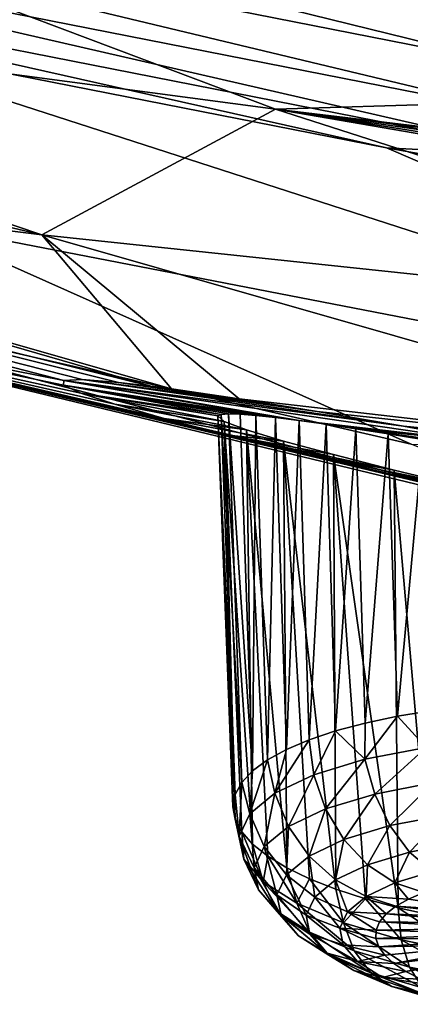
# Model space of a CAD drawing. Header units: metres. Extents: x -92 to 264, y -100 to 50.
# Tile 355 of 656: x 168.13 to 169.53, y -26.4 to -22.87. Entities that reach past the tile are written whole.
import ezdxf

# ---------------------------------------------------------------- set-up
doc = ezdxf.new("R2010")
doc.units = ezdxf.units.M
doc.layers.add('solid_21062050_01', color=7, linetype='CONTINUOUS')

msp = doc.modelspace()

# ---------------------------------------------------------------- linework, layer by layer
at = {"layer": 'solid_21062050_01'}
for points in [[(166.041779, -22.077833, 224.130585), (166.074936, -22.275545, 224.002792), (169.942688, -23.036911, 226.107513)], [(169.913177, -22.838943, 226.237991), (166.041779, -22.077833, 224.130585), (169.942688, -23.036911, 226.107513)], [(166.074936, -22.275545, 224.002792), (166.132858, -22.454803, 223.839523), (169.994247, -23.215782, 225.939835)], [(169.942688, -23.036911, 226.107513), (166.074936, -22.275545, 224.002792), (169.994247, -23.215782, 225.939835)], [(165.466385, -22.710501, 200.341171), (166.743866, -22.318567, 195.887589), (169.048645, -23.188213, 198.303116)], [(166.743866, -22.318567, 195.887589), (169.907272, -22.485882, 193.397217), (171.558624, -23.111361, 195.134552)], [(169.048645, -23.188213, 198.303116), (166.743866, -22.318567, 195.887589), (171.558624, -23.111361, 195.134552)], [(162.792221, -22.361565, 203.171204), (165.466385, -22.710501, 200.341171), (168.211563, -23.638462, 202.918686)], [(165.595169, -23.311028, 205.808441), (162.792221, -22.361565, 203.171204), (168.211563, -23.638462, 202.918686)], [(166.132858, -22.454803, 223.839523), (166.213501, -22.599325, 223.650101), (170.066025, -23.359234, 225.744461)], [(169.994247, -23.215782, 225.939835), (166.132858, -22.454803, 223.839523), (170.066025, -23.359234, 225.744461)], [(166.213501, -22.599325, 223.650101), (167.315842, -22.908377, 224.033524), (169.447327, -23.326159, 225.183472)], [(170.066025, -23.359234, 225.744461), (166.213501, -22.599325, 223.650101), (169.447327, -23.326159, 225.183472)], [(168.211563, -23.638462, 202.918686), (165.466385, -22.710501, 200.341171), (169.048645, -23.188213, 198.303116)], [(163.346344, -22.88324, 208.878189), (165.595169, -23.311028, 205.808441), (168.602203, -24.181715, 208.227615)], [(168.486145, -24.168142, 208.447906), (163.346344, -22.88324, 208.878189), (168.602203, -24.181715, 208.227615)], [(168.290009, -24.161015, 209.186752), (166.762665, -23.860218, 211.591858), (163.346344, -22.88324, 208.878189)], [(168.355972, -24.157885, 208.810913), (168.290009, -24.161015, 209.186752), (163.346344, -22.88324, 208.878189)], [(168.486145, -24.168142, 208.447906), (168.355972, -24.157885, 208.810913), (163.346344, -22.88324, 208.878189)], [(171.97171, -24.413742, 223.119308), (169.447327, -23.326159, 225.183472), (167.315842, -22.908377, 224.033524)], [(171.97171, -24.413742, 223.119308), (167.315842, -22.908377, 224.033524), (167.758499, -23.597088, 220.850967)], [(169.048645, -23.188213, 198.303116), (171.558624, -23.111361, 195.134552), (173.314697, -23.698584, 196.768219)], [(168.211563, -23.638462, 202.918686), (169.048645, -23.188213, 198.303116), (171.551056, -23.992748, 200.537796)], [(169.048645, -23.188213, 198.303116), (173.21875, -23.844721, 197.716354), (173.304947, -23.919481, 198.083252)], [(171.551056, -23.992748, 200.537796), (169.048645, -23.188213, 198.303116), (173.304947, -23.919481, 198.083252)], [(169.048645, -23.188213, 198.303116), (173.203522, -23.778023, 197.334793), (173.21875, -23.844721, 197.716354)], [(169.048645, -23.188213, 198.303116), (173.260529, -23.721725, 196.952042), (173.203522, -23.778023, 197.334793)], [(169.048645, -23.188213, 198.303116), (173.314697, -23.698584, 196.768219), (173.260529, -23.721725, 196.952042)], [(168.676788, -24.191519, 208.111389), (165.595169, -23.311028, 205.808441), (168.211563, -23.638462, 202.918686)], [(168.676788, -24.191519, 208.111389), (168.602203, -24.181715, 208.227615), (165.595169, -23.311028, 205.808441)], [(170.066025, -23.359234, 225.744461), (169.447327, -23.326159, 225.183472), (171.624512, -23.715481, 226.254974)], [(171.97171, -24.413742, 223.119308), (171.624512, -23.715481, 226.254974), (169.447327, -23.326159, 225.183472)], [(165.744171, -23.515648, 215.375946), (166.762665, -23.860218, 211.591858), (170.405014, -24.738525, 214.031448)], [(169.535004, -24.389212, 217.802368), (165.744171, -23.515648, 215.375946), (170.405014, -24.738525, 214.031448)], [(167.758499, -23.597088, 220.850967), (165.744171, -23.515648, 215.375946), (169.535004, -24.389212, 217.802368)], [(171.97171, -24.413742, 223.119308), (167.758499, -23.597088, 220.850967), (169.535004, -24.389212, 217.802368)], [(171.173294, -24.486574, 205.274399), (168.211563, -23.638462, 202.918686), (171.551056, -23.992748, 200.537796)], [(168.91835, -24.226725, 207.816177), (168.211563, -23.638462, 202.918686), (171.173294, -24.486574, 205.274399)], [(168.91835, -24.226725, 207.816177), (168.676788, -24.191519, 208.111389), (168.211563, -23.638462, 202.918686)], [(170.424438, -24.716232, 211.338531), (170.405014, -24.738525, 214.031448), (166.762665, -23.860218, 211.591858)], [(170.072067, -24.639862, 211.351456), (170.424438, -24.716232, 211.338531), (166.762665, -23.860218, 211.591858)], [(169.726639, -24.562191, 211.300827), (170.072067, -24.639862, 211.351456), (166.762665, -23.860218, 211.591858)], [(169.406158, -24.487568, 211.191437), (169.726639, -24.562191, 211.300827), (166.762665, -23.860218, 211.591858)], [(169.12355, -24.419317, 211.031845), (169.406158, -24.487568, 211.191437), (166.762665, -23.860218, 211.591858)], [(168.871353, -24.355946, 210.82579), (169.12355, -24.419317, 211.031845), (166.762665, -23.860218, 211.591858)], [(168.65036, -24.29731, 210.565002), (168.871353, -24.355946, 210.82579), (166.762665, -23.860218, 211.591858)], [(168.473328, -24.246395, 210.258469), (168.65036, -24.29731, 210.565002), (166.762665, -23.860218, 211.591858)], [(168.351456, -24.206057, 209.921448), (168.473328, -24.246395, 210.258469), (166.762665, -23.860218, 211.591858)], [(168.289307, -24.177366, 209.561798), (168.351456, -24.206057, 209.921448), (166.762665, -23.860218, 211.591858)], [(168.290009, -24.161015, 209.186752), (168.289307, -24.177366, 209.561798), (166.762665, -23.860218, 211.591858)], [(169.04953, -24.294104, 208.452499), (168.289307, -24.177366, 209.561798), (168.290009, -24.161015, 209.186752)], [(168.854126, -24.283092, 209.060608), (168.351456, -24.206057, 209.921448), (168.289307, -24.177366, 209.561798)], [(168.978729, -24.286627, 208.597748), (168.289307, -24.177366, 209.561798), (169.04953, -24.294104, 208.452499)], [(168.922256, -24.282274, 208.748657), (168.289307, -24.177366, 209.561798), (168.978729, -24.286627, 208.597748)], [(168.880615, -24.28109, 208.903549), (168.289307, -24.177366, 209.561798), (168.922256, -24.282274, 208.748657)], [(168.854126, -24.283092, 209.060608), (168.289307, -24.177366, 209.561798), (168.880615, -24.28109, 208.903549)], [(168.355972, -24.157885, 208.810913), (169.507736, -24.325314, 207.385162), (168.290009, -24.161015, 209.186752)], [(168.290009, -24.161015, 209.186752), (169.507736, -24.325314, 207.385162), (169.835938, -24.385408, 207.255844)], [(169.133804, -24.304621, 208.314758), (168.290009, -24.161015, 209.186752), (169.835938, -24.385408, 207.255844)], [(169.04953, -24.294104, 208.452499), (168.290009, -24.161015, 209.186752), (169.133804, -24.304621, 208.314758)], [(168.355972, -24.157885, 208.810913), (169.199051, -24.271954, 207.572632), (169.507736, -24.325314, 207.385162)], [(168.486145, -24.168142, 208.447906), (169.199051, -24.271954, 207.572632), (168.355972, -24.157885, 208.810913)], [(168.486145, -24.168142, 208.447906), (168.602203, -24.181715, 208.227615), (168.91835, -24.226725, 207.816177)], [(168.486145, -24.168142, 208.447906), (168.91835, -24.226725, 207.816177), (169.199051, -24.271954, 207.572632)], [(168.91835, -24.226725, 207.816177), (168.602203, -24.181715, 208.227615), (168.676788, -24.191519, 208.111389)], [(168.86554, -24.307535, 209.527527), (168.473328, -24.246395, 210.258469), (168.351456, -24.206057, 209.921448)], [(168.84288, -24.288229, 209.218079), (168.351456, -24.206057, 209.921448), (168.854126, -24.283092, 209.060608)], [(168.86554, -24.307535, 209.527527), (168.351456, -24.206057, 209.921448), (168.84288, -24.288229, 209.218079)], [(168.945648, -24.337992, 209.819473), (168.65036, -24.29731, 210.565002), (168.473328, -24.246395, 210.258469)], [(168.945648, -24.337992, 209.819473), (168.473328, -24.246395, 210.258469), (168.86554, -24.307535, 209.527527)], [(169.199051, -24.271954, 207.572632), (168.91835, -24.226725, 207.816177), (171.173294, -24.486574, 205.274399)], [(168.84288, -24.288229, 209.218079), (168.854126, -24.283092, 209.060608), (168.904541, -25.646114, 208.664368)], [(168.84288, -24.288229, 209.218079), (168.89679, -25.690235, 208.807663), (168.904755, -25.734846, 208.950806)], [(168.86554, -24.307535, 209.527527), (168.84288, -24.288229, 209.218079), (168.904755, -25.734846, 208.950806)], [(168.84288, -24.288229, 209.218079), (168.904541, -25.646114, 208.664368), (168.89679, -25.690235, 208.807663)], [(168.854126, -24.283092, 209.060608), (168.880615, -24.28109, 208.903549), (168.927902, -25.602964, 208.522461)], [(168.854126, -24.283092, 209.060608), (168.927902, -25.602964, 208.522461), (168.904541, -25.646114, 208.664368)], [(168.880615, -24.28109, 208.903549), (168.966629, -25.56126, 208.38353), (168.927902, -25.602964, 208.522461)], [(168.880615, -24.28109, 208.903549), (168.922256, -24.282274, 208.748657), (168.966629, -25.56126, 208.38353)], [(168.922256, -24.282274, 208.748657), (168.978729, -24.286627, 208.597748), (168.966629, -25.56126, 208.38353)], [(168.978729, -24.286627, 208.597748), (169.020309, -25.52146, 208.249084), (168.966629, -25.56126, 208.38353)], [(168.978729, -24.286627, 208.597748), (169.04953, -24.294104, 208.452499), (169.020309, -25.52146, 208.249084)], [(169.04953, -24.294104, 208.452499), (169.088333, -25.483995, 208.120575), (169.020309, -25.52146, 208.249084)], [(169.04953, -24.294104, 208.452499), (169.133804, -24.304621, 208.314758), (169.088333, -25.483995, 208.120575)], [(169.507736, -24.325314, 207.385162), (169.199051, -24.271954, 207.572632), (171.173294, -24.486574, 205.274399)], [(169.078186, -24.378294, 210.083466), (168.871353, -24.355946, 210.82579), (168.65036, -24.29731, 210.565002)], [(169.078186, -24.378294, 210.083466), (168.65036, -24.29731, 210.565002), (168.945648, -24.337992, 209.819473)], [(168.86554, -24.307535, 209.527527), (168.928345, -25.779457, 209.092209), (168.967285, -25.82358, 209.230331)], [(168.945648, -24.337992, 209.819473), (168.86554, -24.307535, 209.527527), (168.967285, -25.82358, 209.230331)], [(168.86554, -24.307535, 209.527527), (168.904755, -25.734846, 208.950806), (168.928345, -25.779457, 209.092209)], [(169.133804, -24.304621, 208.314758), (169.169968, -25.449282, 207.999451), (169.088333, -25.483995, 208.120575)], [(169.133804, -24.304621, 208.314758), (169.835938, -24.385408, 207.255844), (169.23027, -24.318016, 208.186417)], [(169.133804, -24.304621, 208.314758), (169.23027, -24.318016, 208.186417), (169.169968, -25.449282, 207.999451)], [(169.23027, -24.318016, 208.186417), (169.264313, -25.417696, 207.887009), (169.169968, -25.449282, 207.999451)], [(169.23027, -24.318016, 208.186417), (169.835938, -24.385408, 207.255844), (169.337372, -24.334064, 208.069138)], [(169.23027, -24.318016, 208.186417), (169.337372, -24.334064, 208.069138), (169.264313, -25.417696, 207.887009)], [(169.835938, -24.385408, 207.255844), (169.507736, -24.325314, 207.385162), (171.173294, -24.486574, 205.274399)], [(169.474869, -24.482042, 210.495331), (169.12355, -24.419317, 211.031845), (168.871353, -24.355946, 210.82579)], [(169.256943, -24.426886, 210.311066), (169.474869, -24.482042, 210.495331), (168.871353, -24.355946, 210.82579)], [(169.256943, -24.426886, 210.311066), (168.871353, -24.355946, 210.82579), (169.078186, -24.378294, 210.083466)], [(168.945648, -24.337992, 209.819473), (169.021164, -25.86673, 209.363663), (169.089401, -25.908436, 209.490738)], [(169.078186, -24.378294, 210.083466), (168.945648, -24.337992, 209.819473), (169.089401, -25.908436, 209.490738)], [(168.945648, -24.337992, 209.819473), (168.967285, -25.82358, 209.230331), (169.021164, -25.86673, 209.363663)], [(169.337372, -24.334064, 208.069138), (169.370346, -25.389585, 207.7845), (169.264313, -25.417696, 207.887009)], [(169.337372, -24.334064, 208.069138), (169.835938, -24.385408, 207.255844), (170.17334, -24.450438, 207.186142)], [(169.337372, -24.334064, 208.069138), (170.17334, -24.450438, 207.186142), (169.453537, -24.352514, 207.964005)], [(169.337372, -24.334064, 208.069138), (169.453537, -24.352514, 207.964005), (169.370346, -25.389585, 207.7845)], [(169.453537, -24.352514, 207.964005), (169.486893, -25.365259, 207.693024), (169.370346, -25.389585, 207.7845)], [(169.453537, -24.352514, 207.964005), (170.17334, -24.450438, 207.186142), (169.577469, -24.373138, 207.871674)], [(169.453537, -24.352514, 207.964005), (169.577469, -24.373138, 207.871674), (169.486893, -25.365259, 207.693024)], [(169.078186, -24.378294, 210.083466), (169.171219, -25.94824, 209.610168), (169.265732, -25.985706, 209.720642)], [(169.256943, -24.426886, 210.311066), (169.078186, -24.378294, 210.083466), (169.265732, -25.985706, 209.720642)], [(169.078186, -24.378294, 210.083466), (169.089401, -25.908436, 209.490738), (169.171219, -25.94824, 209.610168)], [(169.577469, -24.373138, 207.871674), (169.612686, -25.34498, 207.613602), (169.486893, -25.365259, 207.693024)], [(169.724854, -24.542042, 210.63092), (169.406158, -24.487568, 211.191437), (169.12355, -24.419317, 211.031845)], [(169.724854, -24.542042, 210.63092), (169.12355, -24.419317, 211.031845), (169.474869, -24.482042, 210.495331)], [(169.256943, -24.426886, 210.311066), (169.488617, -26.052015, 209.909988), (169.474869, -24.482042, 210.495331)], [(169.256943, -24.426886, 210.311066), (169.371918, -26.020426, 209.820953), (169.488617, -26.052015, 209.909988)], [(169.256943, -24.426886, 210.311066), (169.265732, -25.985706, 209.720642), (169.371918, -26.020426, 209.820953)], [(169.999405, -24.605013, 210.713196), (169.726639, -24.562191, 211.300827), (169.406158, -24.487568, 211.191437)], [(169.999405, -24.605013, 210.713196), (169.406158, -24.487568, 211.191437), (169.724854, -24.542042, 210.63092)], [(169.474869, -24.482042, 210.495331), (169.488617, -26.052015, 209.909988), (169.614532, -26.080132, 209.986786)], [(169.724854, -24.542042, 210.63092), (169.474869, -24.482042, 210.495331), (169.614532, -26.080132, 209.986786)], [(169.589615, -25.477093, 207.61554), (169.486893, -25.365259, 207.693024), (169.612686, -25.34498, 207.613602)], [(169.369644, -25.519566, 207.777069), (169.264313, -25.417696, 207.887009), (169.370346, -25.389585, 207.7845)], [(169.369644, -25.519566, 207.777069), (169.370346, -25.389585, 207.7845), (169.486893, -25.365259, 207.693024)], [(169.589615, -25.477093, 207.61554), (169.369644, -25.519566, 207.777069), (169.486893, -25.365259, 207.693024)], [(169.186432, -25.574947, 207.976181), (169.169968, -25.449282, 207.999451), (169.264313, -25.417696, 207.887009)], [(169.369644, -25.519566, 207.777069), (169.186432, -25.574947, 207.976181), (169.264313, -25.417696, 207.887009)], [(169.047028, -25.641109, 208.205261), (169.088333, -25.483995, 208.120575), (169.169968, -25.449282, 207.999451)], [(169.186432, -25.574947, 207.976181), (169.047028, -25.641109, 208.205261), (169.169968, -25.449282, 207.999451)], [(169.047028, -25.641109, 208.205261), (169.020309, -25.52146, 208.249084), (169.088333, -25.483995, 208.120575)], [(169.404724, -25.64411, 207.782486), (169.369644, -25.519566, 207.777069), (169.589615, -25.477093, 207.61554)], [(169.404724, -25.64411, 207.782486), (169.589615, -25.477093, 207.61554), (169.615753, -25.603363, 207.627518)], [(168.956772, -25.715509, 208.45546), (168.966629, -25.56126, 208.38353), (169.020309, -25.52146, 208.249084)], [(169.047028, -25.641109, 208.205261), (168.956772, -25.715509, 208.45546), (169.020309, -25.52146, 208.249084)], [(169.228958, -25.697239, 207.973511), (169.186432, -25.574947, 207.976181), (169.369644, -25.519566, 207.777069)], [(169.228958, -25.697239, 207.973511), (169.369644, -25.519566, 207.777069), (169.404724, -25.64411, 207.782486)], [(168.956772, -25.715509, 208.45546), (168.927902, -25.602964, 208.522461), (168.966629, -25.56126, 208.38353)], [(169.095215, -25.760712, 208.193268), (169.047028, -25.641109, 208.205261), (169.186432, -25.574947, 207.976181)], [(169.095215, -25.760712, 208.193268), (169.186432, -25.574947, 207.976181), (169.228958, -25.697239, 207.973511)], [(168.919159, -25.795288, 208.717194), (168.904541, -25.646114, 208.664368), (168.927902, -25.602964, 208.522461)], [(168.956772, -25.715509, 208.45546), (168.919159, -25.795288, 208.717194), (168.927902, -25.602964, 208.522461)], [(169.404724, -25.64411, 207.782486), (169.615753, -25.603363, 207.627518), (169.459351, -25.757544, 207.81279)], [(169.615753, -25.603363, 207.627518), (169.657089, -25.719364, 207.667587), (169.459351, -25.757544, 207.81279)], [(168.919159, -25.795288, 208.717194), (168.89679, -25.690235, 208.807663), (168.904541, -25.646114, 208.664368)], [(169.008636, -25.832087, 208.433304), (168.956772, -25.715509, 208.45546), (169.047028, -25.641109, 208.205261)], [(169.008636, -25.832087, 208.433304), (169.047028, -25.641109, 208.205261), (169.095215, -25.760712, 208.193268)], [(169.228958, -25.697239, 207.973511), (169.404724, -25.64411, 207.782486), (169.294662, -25.807325, 207.991776)], [(169.404724, -25.64411, 207.782486), (169.459351, -25.757544, 207.81279), (169.294662, -25.807325, 207.991776)], [(168.935608, -25.877378, 208.980392), (168.904755, -25.734846, 208.950806), (168.89679, -25.690235, 208.807663)], [(168.919159, -25.795288, 208.717194), (168.935608, -25.877378, 208.980392), (168.89679, -25.690235, 208.807663)], [(169.095215, -25.760712, 208.193268), (169.228958, -25.697239, 207.973511), (169.169357, -25.866798, 208.197678)], [(169.228958, -25.697239, 207.973511), (169.294662, -25.807325, 207.991776), (169.169357, -25.866798, 208.197678)], [(168.935608, -25.877378, 208.980392), (168.928345, -25.779457, 209.092209), (168.904755, -25.734846, 208.950806)], [(168.972549, -25.908623, 208.684402), (168.919159, -25.795288, 208.717194), (168.956772, -25.715509, 208.45546)], [(168.972549, -25.908623, 208.684402), (168.956772, -25.715509, 208.45546), (169.008636, -25.832087, 208.433304)], [(169.459351, -25.757544, 207.81279), (169.657089, -25.719364, 207.667587), (169.529892, -25.852259, 207.865936)], [(169.657089, -25.719364, 207.667587), (169.710861, -25.817318, 207.733047), (169.529892, -25.852259, 207.865936)], [(169.008636, -25.832087, 208.433304), (169.095215, -25.760712, 208.193268), (169.088226, -25.933674, 208.422592)], [(169.095215, -25.760712, 208.193268), (169.169357, -25.866798, 208.197678), (169.088226, -25.933674, 208.422592)], [(169.294662, -25.807325, 207.991776), (169.459351, -25.757544, 207.81279), (169.379166, -25.897821, 208.029755)], [(169.459351, -25.757544, 207.81279), (169.529892, -25.852259, 207.865936), (169.379166, -25.897821, 208.029755)], [(168.988327, -25.987377, 208.936905), (168.935608, -25.877378, 208.980392), (168.919159, -25.795288, 208.717194)], [(168.988327, -25.987377, 208.936905), (168.919159, -25.795288, 208.717194), (168.972549, -25.908623, 208.684402)], [(169.005508, -25.958628, 209.234955), (168.967285, -25.82358, 209.230331), (168.928345, -25.779457, 209.092209)], [(168.935608, -25.877378, 208.980392), (169.005508, -25.958628, 209.234955), (168.928345, -25.779457, 209.092209)], [(169.169357, -25.866798, 208.197678), (169.294662, -25.807325, 207.991776), (169.264481, -25.952251, 208.218201)], [(169.294662, -25.807325, 207.991776), (169.379166, -25.897821, 208.029755), (169.264481, -25.952251, 208.218201)], [(169.005508, -25.958628, 209.234955), (169.021164, -25.86673, 209.363663), (168.967285, -25.82358, 209.230331)], [(168.972549, -25.908623, 208.684402), (169.008636, -25.832087, 208.433304), (169.054413, -26.005386, 208.657867)], [(169.008636, -25.832087, 208.433304), (169.088226, -25.933674, 208.422592), (169.054413, -26.005386, 208.657867)], [(169.529892, -25.852259, 207.865936), (169.710861, -25.817318, 207.733047), (169.611588, -25.921904, 207.93837)], [(169.055389, -26.065323, 209.181107), (169.005508, -25.958628, 209.234955), (168.935608, -25.877378, 208.980392)], [(169.055389, -26.065323, 209.181107), (168.935608, -25.877378, 208.980392), (168.988327, -25.987377, 208.936905)], [(169.005508, -25.958628, 209.234955), (169.12616, -26.035913, 209.471069), (169.021164, -25.86673, 209.363663)], [(169.12616, -26.035913, 209.471069), (169.089401, -25.908436, 209.490738), (169.021164, -25.86673, 209.363663)], [(169.088226, -25.933674, 208.422592), (169.169357, -25.866798, 208.197678), (169.190231, -26.013458, 208.424042)], [(169.169357, -25.866798, 208.197678), (169.264481, -25.952251, 208.218201), (169.190231, -26.013458, 208.424042)], [(169.379166, -25.897821, 208.029755), (169.529892, -25.852259, 207.865936), (169.476761, -25.962656, 208.084885)], [(169.529892, -25.852259, 207.865936), (169.611588, -25.921904, 207.93837), (169.476761, -25.962656, 208.084885)], [(168.972549, -25.908623, 208.684402), (169.054413, -26.005386, 208.657867), (169.069214, -26.079178, 208.894455)], [(168.988327, -25.987377, 208.936905), (168.972549, -25.908623, 208.684402), (169.069214, -26.079178, 208.894455)], [(169.12616, -26.035913, 209.471069), (169.171219, -25.94824, 209.610168), (169.089401, -25.908436, 209.490738)], [(169.264481, -25.952251, 208.218201), (169.379166, -25.897821, 208.029755), (169.374191, -26.011339, 208.253448)], [(169.379166, -25.897821, 208.029755), (169.476761, -25.962656, 208.084885), (169.374191, -26.011339, 208.253448)], [(169.054413, -26.005386, 208.657867), (169.088226, -25.933674, 208.422592), (169.159286, -26.07909, 208.639359)], [(169.088226, -25.933674, 208.422592), (169.190231, -26.013458, 208.424042), (169.159286, -26.07909, 208.639359)], [(169.12616, -26.035913, 209.471069), (169.292938, -26.106264, 209.679688), (169.171219, -25.94824, 209.610168)], [(169.292938, -26.106264, 209.679688), (169.265732, -25.985706, 209.720642), (169.171219, -25.94824, 209.610168)], [(169.190231, -26.013458, 208.424042), (169.264481, -25.952251, 208.218201), (169.307785, -26.066086, 208.437546)], [(169.264481, -25.952251, 208.218201), (169.374191, -26.011339, 208.253448), (169.307785, -26.066086, 208.437546)], [(169.476761, -25.962656, 208.084885), (169.611588, -25.921904, 207.93837), (169.580826, -25.997461, 208.153412)], [(168.988327, -25.987377, 208.936905), (169.069214, -26.079178, 208.894455), (169.132034, -26.152212, 209.12326)], [(169.055389, -26.065323, 209.181107), (168.988327, -25.987377, 208.936905), (169.132034, -26.152212, 209.12326)], [(169.171143, -26.139465, 209.407639), (169.12616, -26.035913, 209.471069), (169.005508, -25.958628, 209.234955)], [(169.171143, -26.139465, 209.407639), (169.005508, -25.958628, 209.234955), (169.055389, -26.065323, 209.181107)], [(169.292938, -26.106264, 209.679688), (169.371918, -26.020426, 209.820953), (169.265732, -25.985706, 209.720642)], [(169.374191, -26.011339, 208.253448), (169.476761, -25.962656, 208.084885), (169.525803, -26.021069, 208.235733)], [(169.476761, -25.962656, 208.084885), (169.580826, -25.997461, 208.153412), (169.525803, -26.021069, 208.235733)], [(169.054413, -26.005386, 208.657867), (169.159286, -26.07909, 208.639359), (169.172821, -26.146626, 208.855896)], [(169.069214, -26.079178, 208.894455), (169.054413, -26.005386, 208.657867), (169.172821, -26.146626, 208.855896)], [(169.159286, -26.07909, 208.639359), (169.190231, -26.013458, 208.424042), (169.280106, -26.124788, 208.630142)], [(169.190231, -26.013458, 208.424042), (169.307785, -26.066086, 208.437546), (169.280106, -26.124788, 208.630142)], [(169.292938, -26.106264, 209.679688), (169.49942, -26.166977, 209.852783), (169.371918, -26.020426, 209.820953)], [(169.307785, -26.066086, 208.437546), (169.374191, -26.011339, 208.253448), (169.446106, -26.073887, 208.4151)], [(169.371918, -26.020426, 209.820953), (169.49942, -26.166977, 209.852783), (169.488617, -26.052015, 209.909988)], [(169.374191, -26.011339, 208.253448), (169.480713, -26.04665, 208.323334), (169.446106, -26.073887, 208.4151)], [(169.374191, -26.011339, 208.253448), (169.525803, -26.021069, 208.235733), (169.480713, -26.04665, 208.323334)], [(169.525803, -26.021069, 208.235733), (169.876572, -26.072159, 208.438843), (169.480713, -26.04665, 208.323334)], [(169.580826, -25.997461, 208.153412), (169.876572, -26.072159, 208.438843), (169.525803, -26.021069, 208.235733)], [(169.331131, -26.206957, 209.607773), (169.292938, -26.106264, 209.679688), (169.12616, -26.035913, 209.471069)], [(169.331131, -26.206957, 209.607773), (169.12616, -26.035913, 209.471069), (169.171143, -26.139465, 209.407639)], [(169.480713, -26.04665, 208.323334), (169.849258, -26.088882, 208.495865), (169.446106, -26.073887, 208.4151)], [(169.480713, -26.04665, 208.323334), (169.876572, -26.072159, 208.438843), (169.849258, -26.088882, 208.495865)], [(169.737686, -26.215719, 209.983719), (169.614532, -26.080132, 209.986786), (169.488617, -26.052015, 209.909988)], [(169.49942, -26.166977, 209.852783), (169.737686, -26.215719, 209.983719), (169.488617, -26.052015, 209.909988)], [(169.055389, -26.065323, 209.181107), (169.132034, -26.152212, 209.12326), (169.240494, -26.221684, 209.33551)], [(169.171143, -26.139465, 209.407639), (169.055389, -26.065323, 209.181107), (169.240494, -26.221684, 209.33551)], [(169.069214, -26.079178, 208.894455), (169.172821, -26.146626, 208.855896), (169.230316, -26.213467, 209.065308)], [(169.132034, -26.152212, 209.12326), (169.069214, -26.079178, 208.894455), (169.230316, -26.213467, 209.065308)], [(169.159286, -26.07909, 208.639359), (169.280106, -26.124788, 208.630142), (169.292206, -26.185194, 208.823807)], [(169.172821, -26.146626, 208.855896), (169.159286, -26.07909, 208.639359), (169.292206, -26.185194, 208.823807)], [(169.280106, -26.124788, 208.630142), (169.307785, -26.066086, 208.437546), (169.409973, -26.131937, 208.606522)], [(169.307785, -26.066086, 208.437546), (169.422424, -26.102436, 208.509888), (169.409973, -26.131937, 208.606522)], [(169.307785, -26.066086, 208.437546), (169.446106, -26.073887, 208.4151), (169.422424, -26.102436, 208.509888)], [(169.446106, -26.073887, 208.4151), (169.82991, -26.106762, 208.555725), (169.422424, -26.102436, 208.509888)], [(169.446106, -26.073887, 208.4151), (169.849258, -26.088882, 208.495865), (169.82991, -26.106762, 208.555725)], [(169.280106, -26.124788, 208.630142), (169.408905, -26.162018, 208.703751), (169.419235, -26.192305, 208.800385)], [(169.292206, -26.185194, 208.823807), (169.280106, -26.124788, 208.630142), (169.419235, -26.192305, 208.800385)], [(169.280106, -26.124788, 208.630142), (169.409973, -26.131937, 208.606522), (169.408905, -26.162018, 208.703751)], [(169.292938, -26.106264, 209.679688), (169.529221, -26.265202, 209.773834), (169.49942, -26.166977, 209.852783)], [(169.331131, -26.206957, 209.607773), (169.529221, -26.265202, 209.773834), (169.292938, -26.106264, 209.679688)], [(169.422424, -26.102436, 208.509888), (169.818893, -26.12549, 208.617416), (169.409973, -26.131937, 208.606522)], [(169.409973, -26.131937, 208.606522), (169.818893, -26.12549, 208.617416), (169.816376, -26.144747, 208.679855)], [(169.422424, -26.102436, 208.509888), (169.82991, -26.106762, 208.555725), (169.818893, -26.12549, 208.617416)], [(169.132034, -26.152212, 209.12326), (169.230316, -26.213467, 209.065308), (169.329575, -26.277048, 209.259567)], [(169.240494, -26.221684, 209.33551), (169.132034, -26.152212, 209.12326), (169.329575, -26.277048, 209.259567)], [(169.171143, -26.139465, 209.407639), (169.240494, -26.221684, 209.33551), (169.390411, -26.28492, 209.523041)], [(169.331131, -26.206957, 209.607773), (169.171143, -26.139465, 209.407639), (169.390411, -26.28492, 209.523041)], [(169.172821, -26.146626, 208.855896), (169.292206, -26.185194, 208.823807), (169.343643, -26.244978, 209.011124)], [(169.230316, -26.213467, 209.065308), (169.172821, -26.146626, 208.855896), (169.343643, -26.244978, 209.011124)], [(169.409973, -26.131937, 208.606522), (169.816376, -26.144747, 208.679855), (169.408905, -26.162018, 208.703751)], [(169.408905, -26.162018, 208.703751), (169.816376, -26.144747, 208.679855), (169.822403, -26.164204, 208.742004)], [(169.408905, -26.162018, 208.703751), (169.822403, -26.164204, 208.742004), (169.419235, -26.192305, 208.800385)], [(169.419235, -26.192305, 208.800385), (169.822403, -26.164204, 208.742004), (169.836884, -26.183527, 208.80278)], [(169.292206, -26.185194, 208.823807), (169.419235, -26.192305, 208.800385), (169.440842, -26.222412, 208.895187)], [(169.343643, -26.244978, 209.011124), (169.292206, -26.185194, 208.823807), (169.440842, -26.222412, 208.895187)], [(169.419235, -26.192305, 208.800385), (169.836884, -26.183527, 208.80278), (169.440842, -26.222412, 208.895187)], [(169.440842, -26.222412, 208.895187), (169.836884, -26.183527, 208.80278), (169.473434, -26.251965, 208.986984)], [(169.473434, -26.251965, 208.986984), (169.836884, -26.183527, 208.80278), (169.859543, -26.202387, 208.86116)], [(169.757797, -26.311962, 209.899429), (169.737686, -26.215719, 209.983719), (169.49942, -26.166977, 209.852783)], [(169.757797, -26.311962, 209.899429), (169.49942, -26.166977, 209.852783), (169.529221, -26.265202, 209.773834)], [(169.230316, -26.213467, 209.065308), (169.343643, -26.244978, 209.011124), (169.432419, -26.301847, 209.18486)], [(169.329575, -26.277048, 209.259567), (169.230316, -26.213467, 209.065308), (169.432419, -26.301847, 209.18486)], [(169.240494, -26.221684, 209.33551), (169.329575, -26.277048, 209.259567), (169.466782, -26.334923, 209.431183)], [(169.390411, -26.28492, 209.523041), (169.240494, -26.221684, 209.33551), (169.466782, -26.334923, 209.431183)], [(169.331131, -26.206957, 209.607773), (169.576004, -26.339495, 209.678635), (169.529221, -26.265202, 209.773834)], [(169.331131, -26.206957, 209.607773), (169.390411, -26.28492, 209.523041), (169.576004, -26.339495, 209.678635)], [(169.343643, -26.244978, 209.011124), (169.440842, -26.222412, 208.895187), (169.473434, -26.251965, 208.986984)], [(169.473434, -26.251965, 208.986984), (169.859543, -26.202387, 208.86116), (169.516617, -26.28059, 209.0746)], [(169.516617, -26.28059, 209.0746), (169.859543, -26.202387, 208.86116), (169.89003, -26.220461, 208.916138)], [(169.516617, -26.28059, 209.0746), (169.89003, -26.220461, 208.916138), (169.569839, -26.307926, 209.156952)], [(169.343643, -26.244978, 209.011124), (169.473434, -26.251965, 208.986984), (169.516617, -26.28059, 209.0746)], [(169.432419, -26.301847, 209.18486), (169.343643, -26.244978, 209.011124), (169.516617, -26.28059, 209.0746)], [(169.529221, -26.265202, 209.773834), (169.576004, -26.339495, 209.678635), (169.790176, -26.383308, 209.796326)], [(169.757797, -26.311962, 209.899429), (169.529221, -26.265202, 209.773834), (169.790176, -26.383308, 209.796326)], [(169.329575, -26.277048, 209.259567), (169.432419, -26.301847, 209.18486), (169.55513, -26.353613, 209.338379)], [(169.466782, -26.334923, 209.431183), (169.329575, -26.277048, 209.259567), (169.55513, -26.353613, 209.338379)], [(169.390411, -26.28492, 209.523041), (169.636658, -26.384871, 209.573593), (169.576004, -26.339495, 209.678635)], [(169.390411, -26.28492, 209.523041), (169.466782, -26.334923, 209.431183), (169.636658, -26.384871, 209.573593)], [(169.432419, -26.301847, 209.18486), (169.516617, -26.28059, 209.0746), (169.569839, -26.307926, 209.156952)], [(169.432419, -26.301847, 209.18486), (169.569839, -26.307926, 209.156952), (169.632431, -26.333632, 209.233002)], [(169.55513, -26.353613, 209.338379), (169.432419, -26.301847, 209.18486), (169.632431, -26.333632, 209.233002)], [(169.466782, -26.334923, 209.431183), (169.707077, -26.398287, 209.465744), (169.636658, -26.384871, 209.573593)], [(169.466782, -26.334923, 209.431183), (169.55513, -26.353613, 209.338379), (169.707077, -26.398287, 209.465744)]]:
    msp.add_3dface(points, dxfattribs=at)

doc.saveas('drawing.dxf')
